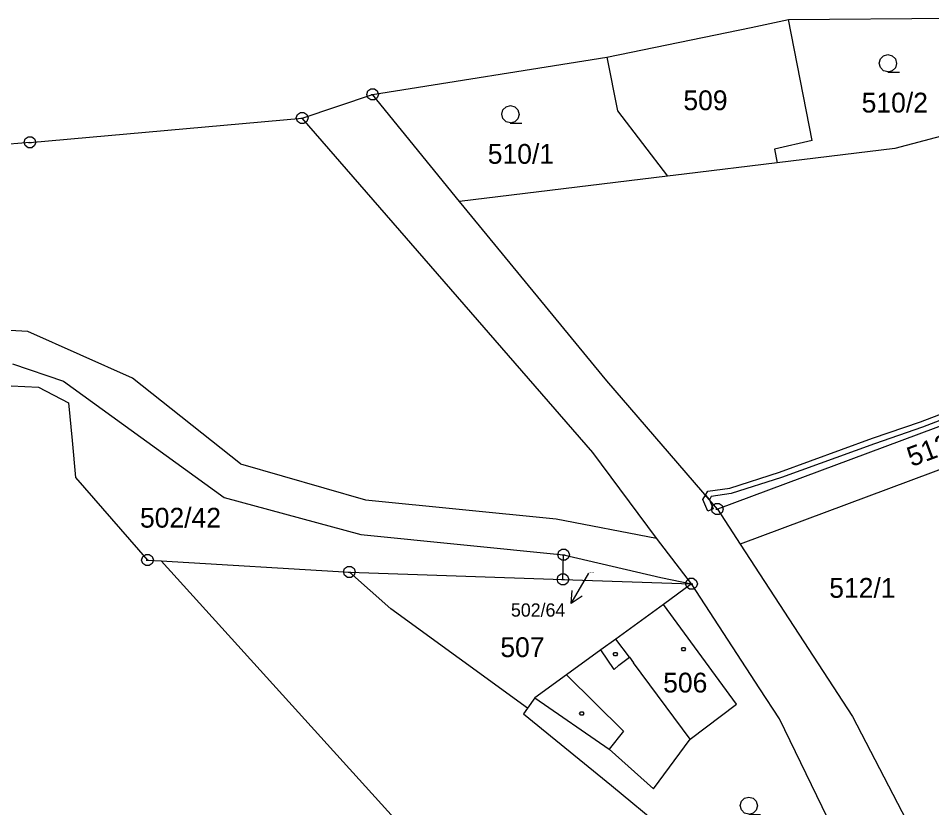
# Model space of a CAD drawing. Extents: x -759060 to -757386, y -1172273 to -1170948.
# Drawn here: x -758782.5 to -758704.1, y -1171748.6 to -1171680.8 of the extents above; entities that cross this region are included whole.
import ezdxf

# ---------------------------------------------------------------- set-up
doc = ezdxf.new("R2010")
doc.units = 0
for name, color, linetype in [('Vrstva 1', 7, 'Continuous'), ('Vrstva 12', 7, 'Continuous'), ('Vrstva 13', 7, 'Continuous'), ('Vrstva 2', 7, 'Continuous'), ('Vrstva 3', 7, 'Continuous'), ('Vrstva 4', 7, 'Continuous'), ('Vrstva 5', 7, 'Continuous'), ('Vrstva 7', 7, 'Continuous'), ('Vrstva 8', 7, 'Continuous')]:
    doc.layers.add(name, color=color, linetype=linetype)

msp = doc.modelspace()

# ---------------------------------------------------------------- linework, layer by layer
at = {"layer": 'Vrstva 1'}
for p, q in [((-758719.62, -1171681.57), (-758716.44, -1171680.91)), ((-758716.44, -1171680.91), (-758701.69, -1171680.79)), ((-758714.41, -1171691.29), (-758716.44, -1171680.91)), ((-758732.01, -1171684.13), (-758719.62, -1171681.57)), ((-758752.11, -1171687.33), (-758732.01, -1171684.13)), ((-758732.01, -1171684.13), (-758731.1, -1171688.73)), ((-758758.15, -1171689.36), (-758752.11, -1171687.33)), ((-758744.65, -1171696.53), (-758752.11, -1171687.33)), ((-758731.1, -1171688.73), (-758726.8, -1171694.35)), ((-758695.24, -1171688.77), (-758707.3, -1171691.96)), ((-758781.51, -1171691.44), (-758758.15, -1171689.36)), ((-758733.21, -1171718.05), (-758758.15, -1171689.36)), ((-758781.51, -1171691.44), (-758804.65, -1171693.37)), ((-758714.41, -1171691.29), (-758717.64, -1171692.02)), ((-758707.3, -1171691.96), (-758717.4, -1171693.2)), ((-758717.64, -1171692.02), (-758717.4, -1171693.2)), ((-758717.4, -1171693.2), (-758725.39, -1171694.17)), ((-758726.8, -1171694.35), (-758744.65, -1171696.53)), ((-758725.39, -1171694.17), (-758726.8, -1171694.35)), ((-758732.03, -1171711.9), (-758744.65, -1171696.53)), ((-758781.7, -1171707.68), (-758831.06, -1171704.81)), ((-758885.9, -1171707.74), (-758780.79, -1171712.44)), ((-758772.72, -1171711.67), (-758781.7, -1171707.68)), ((-758783.01, -1171710.44), (-758778.62, -1171711.93)), ((-758691.95, -1171711.52), (-758722.53, -1171722.92)), ((-758778.62, -1171711.93), (-758764.84, -1171721.91)), ((-758763.45, -1171719.04), (-758772.72, -1171711.67)), ((-758722.53, -1171722.92), (-758732.03, -1171711.9)), ((-758780.79, -1171712.44), (-758778.21, -1171713.79)), ((-758778.21, -1171713.79), (-758777.9, -1171717.03)), ((-758690.14, -1171714.57), (-758720.57, -1171725.92)), ((-758777.9, -1171717.03), (-758777.6, -1171720.22)), ((-758727.74, -1171725.41), (-758733.21, -1171718.05)), ((-758763.45, -1171719.04), (-758752.71, -1171722.13)), ((-758777.6, -1171720.22), (-758771.42, -1171727.3)), ((-758764.84, -1171721.91), (-758753.12, -1171725.11)), ((-758752.71, -1171722.13), (-758736.36, -1171723.74)), ((-758722.53, -1171722.92), (-758720.57, -1171725.92)), ((-758736.36, -1171723.74), (-758727.74, -1171725.41)), ((-758753.12, -1171725.11), (-758735.72, -1171726.84)), ((-758724.75, -1171729.34), (-758727.74, -1171725.41)), ((-758720.57, -1171725.92), (-758710.93, -1171740.72)), ((-758735.78, -1171728.96), (-758735.72, -1171726.84)), ((-758735.72, -1171726.84), (-758727.37, -1171728.79)), ((-758771.42, -1171727.3), (-758770.24, -1171727.37)), ((-758770.24, -1171727.37), (-758754.1, -1171728.32)), ((-758715.81, -1171787.49), (-758770.24, -1171727.37)), ((-758750.54, -1171731.48), (-758754.1, -1171728.32)), ((-758754.1, -1171728.32), (-758735.78, -1171728.96)), ((-758727.37, -1171728.79), (-758724.75, -1171729.34)), ((-758735.78, -1171728.96), (-758724.75, -1171729.34)), ((-758724.75, -1171729.34), (-758727.16, -1171731.11)), ((-758718.88, -1171738.34), (-758724.75, -1171729.34)), ((-758727.16, -1171731.11), (-758731.25, -1171734.07)), ((-758720.89, -1171739.67), (-758727.16, -1171731.11)), ((-758738.83, -1171739.99), (-758750.54, -1171731.48)), ((-758731.25, -1171734.07), (-758732.54, -1171735.01)), ((-758732.54, -1171735.01), (-758735.49, -1171737.15)), ((-758735.49, -1171737.15), (-758738.19, -1171739.12)), ((-758717.2, -1171740.92), (-758718.88, -1171738.34)), ((-758738.19, -1171739.12), (-758738.83, -1171739.99)), ((-758738.19, -1171739.12), (-758731.81, -1171743.52)), ((-758724.86, -1171742.66), (-758720.89, -1171739.67)), ((-758738.83, -1171739.99), (-758739.17, -1171740.48)), ((-758739.17, -1171740.48), (-758731.61, -1171746.63)), ((-758706.83, -1171762.29), (-758717.2, -1171740.92)), ((-758710.93, -1171740.72), (-758705.32, -1171751.52)), ((-758728, -1171746.94), (-758724.86, -1171742.66)), ((-758731.81, -1171743.52), (-758728, -1171746.94)), ((-758731.61, -1171746.63), (-758720.72, -1171755.65))]:
    msp.add_line(p, q, dxfattribs=at)
at = {"layer": 'Vrstva 12'}
for p, q in [((-758727.16, -1171731.11), (-758731.25, -1171734.07)), ((-758720.89, -1171739.67), (-758727.16, -1171731.11)), ((-758730.08, -1171735.64), (-758731.25, -1171734.07)), ((-758730.08, -1171735.64), (-758729.73, -1171736.11)), ((-758724.86, -1171742.66), (-758729.73, -1171736.11)), ((-758724.86, -1171742.66), (-758720.89, -1171739.67))]:
    msp.add_line(p, q, dxfattribs=at)
at = {"layer": 'Vrstva 13'}
for p, q in [((-758705.11, -1171715.44), (-758701.24, -1171713.94)), ((-758701.06, -1171714.4), (-758704.93, -1171715.9)), ((-758709.21, -1171716.83), (-758705.11, -1171715.44)), ((-758704.93, -1171715.9), (-758709.05, -1171717.31)), ((-758717.19, -1171719.74), (-758709.21, -1171716.83)), ((-758709.05, -1171717.31), (-758717.03, -1171720.22)), ((-758721.47, -1171721.11), (-758717.19, -1171719.74)), ((-758717.03, -1171720.22), (-758721.35, -1171721.59)), ((-758723.78, -1171722.1), (-758723.56, -1171721.73)), ((-758723.56, -1171721.73), (-758723.35, -1171721.39)), ((-758723.56, -1171721.73), (-758723.21, -1171722.13)), ((-758723.21, -1171722.13), (-758723.56, -1171721.73)), ((-758723.35, -1171721.39), (-758721.47, -1171721.11)), ((-758721.35, -1171721.59), (-758723.05, -1171721.85)), ((-758723.35, -1171723.09), (-758723.78, -1171722.1)), ((-758723.05, -1171721.85), (-758723.21, -1171722.13)), ((-758723.21, -1171722.13), (-758722.89, -1171722.89)), ((-758722.89, -1171722.89), (-758723.35, -1171723.09))]:
    msp.add_line(p, q, dxfattribs=at)
at = {"layer": 'Vrstva 3'}
for points in [[(-758707.89, -1171685.39), (-758708.27, -1171685.29), (-758708.54, -1171685.02), (-758708.64, -1171684.65), (-758708.54, -1171684.28), (-758708.27, -1171684.01), (-758707.9, -1171683.91), (-758707.53, -1171684.01), (-758707.26, -1171684.28), (-758707.16, -1171684.66), (-758707.26, -1171685.04), (-758707.53, -1171685.31), (-758707.91, -1171685.41), (-758706.91, -1171685.41)], [(-758740.28, -1171689.77), (-758740.66, -1171689.67), (-758740.93, -1171689.4), (-758741.03, -1171689.03), (-758740.93, -1171688.66), (-758740.66, -1171688.39), (-758740.29, -1171688.29), (-758739.92, -1171688.39), (-758739.65, -1171688.66), (-758739.55, -1171689.04), (-758739.65, -1171689.42), (-758739.92, -1171689.69), (-758740.3, -1171689.79), (-758739.3, -1171689.79)], [(-758719.82, -1171749.11), (-758720.2, -1171749.01), (-758720.47, -1171748.74), (-758720.57, -1171748.37), (-758720.47, -1171748), (-758720.2, -1171747.73), (-758719.83, -1171747.63), (-758719.46, -1171747.73), (-758719.19, -1171748), (-758719.09, -1171748.38), (-758719.19, -1171748.76), (-758719.46, -1171749.03), (-758719.84, -1171749.13), (-758718.84, -1171749.13)]]:
    msp.add_lwpolyline(points, dxfattribs=at)
at = {"layer": 'Vrstva 4'}
for p, q in [((-758730.08, -1171735.64), (-758731.25, -1171734.07)), ((-758731.39, -1171736.68), (-758732.54, -1171735.01)), ((-758730.98, -1171736.31), (-758730.08, -1171735.64)), ((-758730.08, -1171735.64), (-758729.73, -1171736.11)), ((-758730.98, -1171736.31), (-758731.39, -1171736.68)), ((-758724.86, -1171742.66), (-758729.73, -1171736.11)), ((-758735.49, -1171737.15), (-758730.58, -1171741.99)), ((-758730.58, -1171741.99), (-758731.81, -1171743.52))]:
    msp.add_line(p, q, dxfattribs=at)
at = {"layer": 'Vrstva 5'}
for points in [[(-758725.35, -1171734.79), (-758725.26, -1171734.94), (-758725.35, -1171735.09), (-758725.53, -1171735.09), (-758725.62, -1171734.94), (-758725.53, -1171734.79)], [(-758731.19, -1171735.22), (-758731.1, -1171735.37), (-758731.19, -1171735.52), (-758731.37, -1171735.52), (-758731.46, -1171735.37), (-758731.37, -1171735.22)], [(-758734.08, -1171740.31), (-758733.99, -1171740.46), (-758734.08, -1171740.61), (-758734.26, -1171740.61), (-758734.35, -1171740.46), (-758734.26, -1171740.31)]]:
    msp.add_lwpolyline(points, close=True, dxfattribs=at)
at = {"layer": 'Vrstva 7'}
msp.add_line((-758735.062, -1171731.013), (-758733.57, -1171728.41), dxfattribs=at)
msp.add_lwpolyline([(-758734.131, -1171730.394), (-758735.062, -1171731.013), (-758734.999, -1171729.896)], dxfattribs=at)
at = {"layer": 'Vrstva 8'}
for p, q in [((-758752.23, -1171687.33), (-758751.99, -1171687.33)), ((-758758.27, -1171689.36), (-758758.03, -1171689.36)), ((-758781.63, -1171691.44), (-758781.39, -1171691.44)), ((-758722.65, -1171722.92), (-758722.41, -1171722.92)), ((-758735.84, -1171726.84), (-758735.6, -1171726.84)), ((-758771.54, -1171727.3), (-758771.3, -1171727.3)), ((-758754.22, -1171728.32), (-758753.98, -1171728.32)), ((-758735.9, -1171728.96), (-758735.66, -1171728.96)), ((-758724.87, -1171729.34), (-758724.63, -1171729.34))]:
    msp.add_line(p, q, dxfattribs=at)
for points in [[(-758751.96, -1171686.85), (-758751.71, -1171687.03), (-758751.61, -1171687.32), (-758751.71, -1171687.61), (-758751.96, -1171687.79), (-758752.27, -1171687.79), (-758752.52, -1171687.61), (-758752.62, -1171687.32), (-758752.52, -1171687.03), (-758752.27, -1171686.85)], [(-758758, -1171688.88), (-758757.75, -1171689.06), (-758757.65, -1171689.35), (-758757.75, -1171689.64), (-758758, -1171689.82), (-758758.31, -1171689.82), (-758758.56, -1171689.64), (-758758.66, -1171689.35), (-758758.56, -1171689.06), (-758758.31, -1171688.88)], [(-758781.36, -1171690.96), (-758781.11, -1171691.14), (-758781.01, -1171691.43), (-758781.11, -1171691.72), (-758781.36, -1171691.9), (-758781.67, -1171691.9), (-758781.92, -1171691.72), (-758782.02, -1171691.43), (-758781.92, -1171691.14), (-758781.67, -1171690.96)], [(-758722.38, -1171722.44), (-758722.13, -1171722.62), (-758722.03, -1171722.91), (-758722.13, -1171723.2), (-758722.38, -1171723.38), (-758722.69, -1171723.38), (-758722.94, -1171723.2), (-758723.04, -1171722.91), (-758722.94, -1171722.62), (-758722.69, -1171722.44)], [(-758735.57, -1171726.36), (-758735.32, -1171726.54), (-758735.22, -1171726.83), (-758735.32, -1171727.12), (-758735.57, -1171727.3), (-758735.88, -1171727.3), (-758736.13, -1171727.12), (-758736.23, -1171726.83), (-758736.13, -1171726.54), (-758735.88, -1171726.36)], [(-758771.27, -1171726.82), (-758771.02, -1171727), (-758770.92, -1171727.29), (-758771.02, -1171727.58), (-758771.27, -1171727.76), (-758771.58, -1171727.76), (-758771.83, -1171727.58), (-758771.93, -1171727.29), (-758771.83, -1171727), (-758771.58, -1171726.82)], [(-758753.95, -1171727.84), (-758753.7, -1171728.02), (-758753.6, -1171728.31), (-758753.7, -1171728.6), (-758753.95, -1171728.78), (-758754.26, -1171728.78), (-758754.51, -1171728.6), (-758754.61, -1171728.31), (-758754.51, -1171728.02), (-758754.26, -1171727.84)], [(-758735.63, -1171728.48), (-758735.38, -1171728.66), (-758735.28, -1171728.95), (-758735.38, -1171729.24), (-758735.63, -1171729.42), (-758735.94, -1171729.42), (-758736.19, -1171729.24), (-758736.29, -1171728.95), (-758736.19, -1171728.66), (-758735.94, -1171728.48)], [(-758724.6, -1171728.86), (-758724.35, -1171729.04), (-758724.25, -1171729.33), (-758724.35, -1171729.62), (-758724.6, -1171729.8), (-758724.91, -1171729.8), (-758725.16, -1171729.62), (-758725.26, -1171729.33), (-758725.16, -1171729.04), (-758724.91, -1171728.86)]]:
    msp.add_lwpolyline(points, close=True, dxfattribs=at)

# ---------------------------------------------------------------- texts
at = {"layer": 'Vrstva 2'}
for s, height, p in [('509', 1.7, (-758725.448, -1171688.68)), ('510/2', 1.7, (-758710.153, -1171688.88)), ('510/1', 1.7, (-758742.233, -1171693.28)), ('502/42', 1.7, (-758772.073, -1171724.51)), ('502/64', 0.1, (-758733.556, -1171728.41)), ('512/1', 1.7, (-758712.933, -1171730.53)), ('507', 1.7, (-758741.153, -1171735.62)), ('506', 1.7, (-758727.183, -1171738.66))]:
    msp.add_text(s, height=height, dxfattribs=at).set_placement(p)
msp.add_text('512/5', height=1.7, rotation=20.56919, dxfattribs=at).set_placement((-758705.865, -1171719.313))
at = {"layer": 'Vrstva 7'}
msp.add_text('502/64', height=1.14, dxfattribs=at).set_placement((-758740.243, -1171732.15))

doc.saveas('drawing.dxf')
